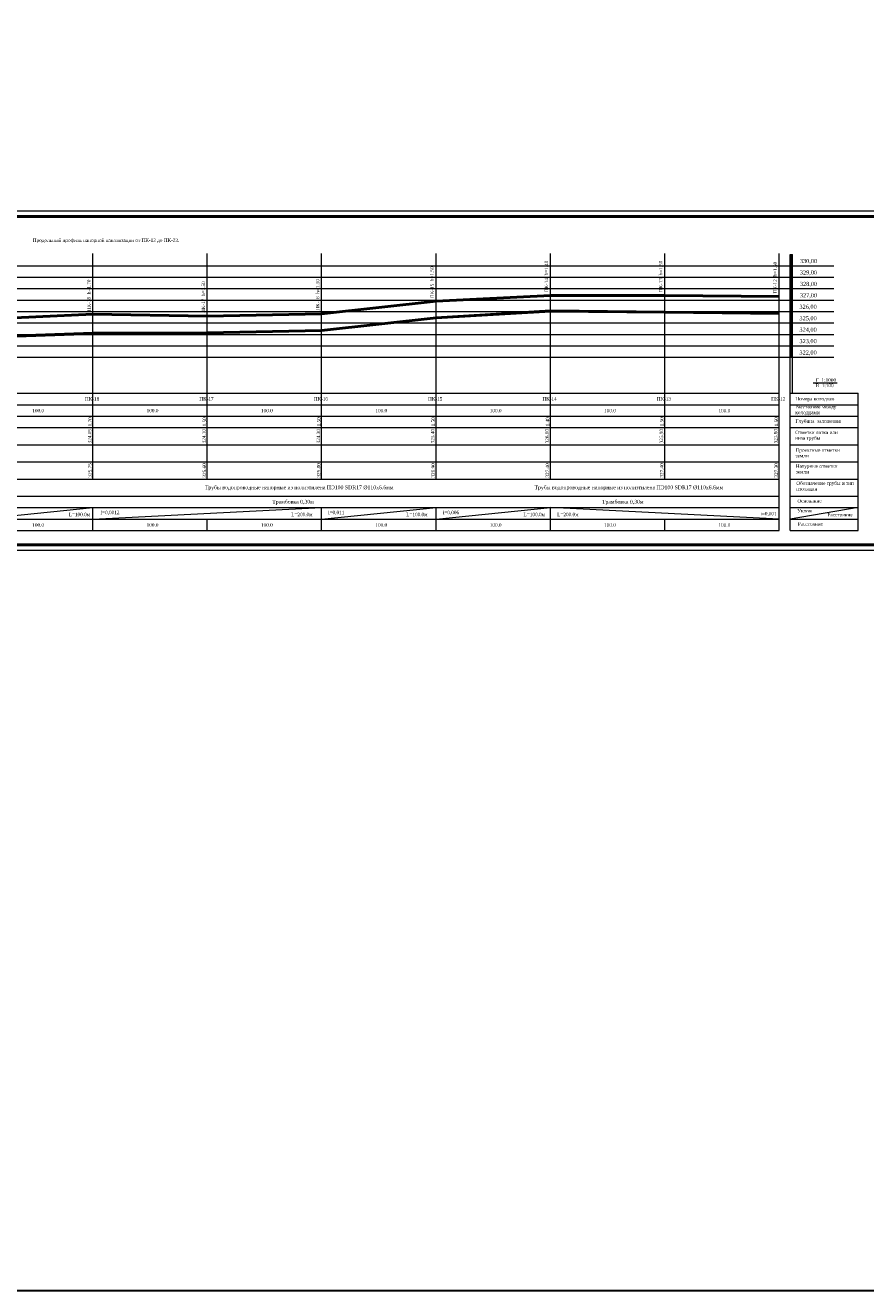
# Model space of a CAD drawing. Header units: metres. Extents: x 703769 to 722343, y 4313031 to 4317457.
# Tile 397 of 409: x 716088 to 716823, y 4313031 to 4314138. Entities that reach past the tile are written whole.
import ezdxf
from ezdxf.enums import TextEntityAlignment as Align

# ---------------------------------------------------------------- set-up
doc = ezdxf.new("R2010")
doc.units = ezdxf.units.M
doc.header["$LTSCALE"] = 0.5
for name, color, linetype, lineweight in [('0_Текст', 7, 'Continuous', 20), ('_0', 7, 'Continuous', 0), ('КАНАЛИЗ ТЕКСТ', 7, 'Continuous', 40), ('Слой размерная', 7, 'Continuous', 13)]:
    doc.layers.add(name, color=color, linetype=linetype, lineweight=lineweight)
doc.layers.add('CS_UNPLOTTED', color=171, linetype='Continuous', plot=False)
doc.styles.add('ISO_1.0', font='isocpeur.ttf')
doc.styles.get("Standard").update_dxf_attribs({"font": 'times.ttf'})
doc.styles.add('text Times 1-1', font='times.ttf', dxfattribs={"height": 3.3})
doc.styles.add('Times New Roman', font='times.ttf')

# ---------------------------------------------------------------- blocks, each defined once
blk = doc.blocks.new('*U287')
at = {"lineweight": 9}
for p, q in [((-20, -5), (-20, 292)), ((-20, 292), (1451, 292)), ((1451, 292), (1451, -5)), ((1451, -5), (-20, -5))]:
    blk.add_line(p, q, dxfattribs=at)
at = {"lineweight": 50}
for p, q in [((0, 0), (0, 287)), ((0, 287), (1446, 287)), ((1446, 287), (1446, 0)), ((0, 85), (-12, 85)), ((-12, 0), (-12, 85)), ((0, 60), (-12, 60)), ((0, 25), (-12, 25)), ((0, 0), (-12, 0)), ((1446, 0), (0, 0))]:
    blk.add_line(p, q, dxfattribs=at)
at = {"lineweight": 20}
blk.add_line((-7, 85), (-7, 0), dxfattribs=at)
at = {"layer": 'CS_UNPLOTTED'}
for p, q in [((1447, 288), (1446, 287)), ((-12, 0), (-14, -1))]:
    blk.add_line(p, q, dxfattribs=at)
at = {"layer": 'CS_UNPLOTTED', "color": 1}
for p, q in [((-20, 32.5), (-15, 32.5)), ((-20, 22.5), (-15, 22.5)), ((-20, 12.5), (-15, 12.5)), ((-20, 2.5), (-15, 2.5))]:
    blk.add_line(p, q, dxfattribs=at)
for centre in [(-17.7, 27.5), (-17.7, 7.5)]:
    blk.add_arc(centre, 5.67, 298.0574, 61.9426, dxfattribs=at)
at = {"layer": '0_Текст', "char_height": 2.5, "attachment_point": 5, "rotation": 90, "style": 'ISO_1.0'}
for s, insert, width in [('{\\fISOCPEUR|b0|i1|c204|p34;\\Q1;Взам. инв. №}', (-9.5, 72.5), 25), ('{\\fISOCPEUR|b0|i1|c204|p34;\\Q1;Подпись и дата}', (-9.5, 42.5), 35), ('{\\fISOCPEUR|b0|i1|c204|p34;\\Q1;Инв. № подл.}', (-9.5, 12.5), 25)]:
    blk.add_mtext(s, dxfattribs=dict(at, insert=insert, width=width))
at = {"layer": 'CS_UNPLOTTED', "color": 1, "char_height": 0.8, "width": 5, "attachment_point": 2, "style": 'ISO_1.0'}
for s, insert in [('Основная надпись \\Pи штампы', (-17.5, 32.5)), ('Формат листа', (-17.5, 12.5))]:
    blk.add_mtext(s, dxfattribs=dict(at, insert=insert))

msp = doc.modelspace()

# ---------------------------------------------------------------- linework, layer by layer
at = {"color": 1, "linetype": 'Continuous', "lineweight": 0}
for p, q in [((715608.706, 4313927.381), (716795.055, 4313927.381)), ((715608.706, 4313917.381), (716795.055, 4313917.381)), ((715608.705, 4313907.381), (716795.055, 4313907.381)), ((715608.705, 4313897.381), (716795.055, 4313897.381)), ((715608.705, 4313887.381), (716795.055, 4313887.381)), ((715608.704, 4313877.381), (716795.055, 4313877.381)), ((715608.704, 4313867.381), (716795.055, 4313867.381)), ((715608.704, 4313857.381), (716795.055, 4313857.381)), ((715608.703, 4313847.381), (716795.055, 4313847.381))]:
    msp.add_line(p, q, dxfattribs=at)
at = {"color": 5, "lineweight": 30}
msp.add_lwpolyline([(722343.195, 4313031.167), (703769.019, 4313031.167), (703769.019, 4317456.838), (722343.195, 4317456.838)], close=True, dxfattribs=at)
at = {"color": 1, "lineweight": 50}
msp.add_lwpolyline([(715647.094, 4313886.881), (715747.094, 4313879.881), (715847.094, 4313878.881), (715947.093, 4313880.381), (716047.093, 4313880.377), (716147.093, 4313884.881), (716247.092, 4313883.381), (716347.092, 4313885.381), (716447.092, 4313896.381), (716547.092, 4313901.381), (716647.092, 4313901.381), (716747.092, 4313900.381)], dxfattribs=at)
at = {"color": 7, "lineweight": 30}
for points in [[(715647.094, 4313872.881), (715747.094, 4313867.881), (715847.094, 4313866.881), (715947.093, 4313866.381), (716047.093, 4313865.377), (716147.093, 4313868.881), (716247.092, 4313869.381), (716347.092, 4313871.381), (716447.092, 4313882.381), (716547.092, 4313888.381), (716647.092, 4313887.381), (716747.092, 4313886.381)], [(715647.094, 4313871.881), (715747.094, 4313866.881), (715847.094, 4313865.881), (715947.093, 4313865.381), (716047.093, 4313864.377), (716147.093, 4313867.881), (716247.092, 4313868.381), (716347.092, 4313870.381), (716447.092, 4313881.381), (716547.092, 4313887.381), (716647.092, 4313886.381), (716747.092, 4313885.381)]]:
    msp.add_lwpolyline(points, dxfattribs=at)
at = {"layer": 'КАНАЛИЗ ТЕКСТ', "lineweight": 0}
for p, q in [((716147.088, 4313740.869), (716147.095, 4313938.109)), ((716247.087, 4313740.869), (716247.094, 4313938.105)), ((716347.087, 4313740.869), (716347.094, 4313938.102)), ((716447.087, 4313740.869), (716447.094, 4313938.102)), ((716547.086, 4313740.869), (716547.093, 4313938.102)), ((716647.086, 4313740.869), (716647.093, 4313938.102)), ((716747.084, 4313695.869), (716747.093, 4313938.098)), ((716756.67, 4313815.809), (716756.67, 4313937.318)), ((716756.67, 4313937.318), (716758.67, 4313937.318)), ((716756.67, 4313936.318), (716758.67, 4313936.318)), ((716756.67, 4313935.318), (716758.67, 4313935.318)), ((716756.67, 4313934.318), (716758.67, 4313934.318)), ((716758.67, 4313815.809), (716758.67, 4313937.318)), ((716756.67, 4313933.318), (716758.67, 4313933.318)), ((716756.67, 4313932.318), (716758.67, 4313932.318)), ((716756.67, 4313931.318), (716758.67, 4313931.318)), ((716756.67, 4313930.318), (716758.67, 4313930.318)), ((716756.67, 4313929.318), (716758.67, 4313929.318)), ((716756.67, 4313928.318), (716758.67, 4313928.318)), ((716756.67, 4313927.318), (716758.67, 4313927.318)), ((716756.67, 4313926.318), (716758.67, 4313926.318)), ((716756.67, 4313925.318), (716758.67, 4313925.318)), ((716756.67, 4313924.318), (716758.67, 4313924.318)), ((716756.67, 4313923.318), (716758.67, 4313923.318)), ((716756.67, 4313922.318), (716758.67, 4313922.318)), ((716756.67, 4313921.318), (716758.67, 4313921.318)), ((716756.67, 4313920.318), (716758.67, 4313920.318)), ((716756.67, 4313919.318), (716758.67, 4313919.318)), ((716756.67, 4313918.318), (716758.67, 4313918.318)), ((716756.67, 4313917.318), (716758.67, 4313917.318)), ((716756.67, 4313916.318), (716758.67, 4313916.318)), ((716756.67, 4313915.318), (716758.67, 4313915.318)), ((716756.67, 4313914.318), (716758.67, 4313914.318)), ((716756.67, 4313913.318), (716758.67, 4313913.318)), ((716756.67, 4313912.318), (716758.67, 4313912.318)), ((716756.67, 4313911.318), (716758.67, 4313911.318)), ((716756.67, 4313910.318), (716758.67, 4313910.318)), ((716756.67, 4313909.318), (716758.67, 4313909.318)), ((716756.67, 4313908.318), (716758.67, 4313908.318)), ((716756.67, 4313907.318), (716758.67, 4313907.318)), ((716756.67, 4313906.318), (716758.67, 4313906.318)), ((716756.67, 4313905.318), (716758.67, 4313905.318)), ((716756.67, 4313904.318), (716758.67, 4313904.318)), ((716756.67, 4313903.318), (716758.67, 4313903.318)), ((716756.67, 4313902.318), (716758.67, 4313902.318)), ((716756.67, 4313901.318), (716758.67, 4313901.318)), ((716756.67, 4313900.318), (716758.67, 4313900.318)), ((716756.67, 4313899.318), (716758.67, 4313899.318)), ((716756.67, 4313898.318), (716758.67, 4313898.318)), ((716756.67, 4313897.318), (716758.67, 4313897.318)), ((716756.67, 4313896.318), (716758.67, 4313896.318)), ((716756.67, 4313895.318), (716758.67, 4313895.318)), ((716756.67, 4313894.318), (716758.67, 4313894.318)), ((716756.67, 4313893.318), (716758.67, 4313893.318)), ((716756.67, 4313892.318), (716758.67, 4313892.318)), ((716756.67, 4313891.318), (716758.67, 4313891.318)), ((716756.67, 4313890.318), (716758.67, 4313890.318)), ((716756.67, 4313889.318), (716758.67, 4313889.318)), ((716756.67, 4313888.318), (716758.67, 4313888.318)), ((716756.67, 4313887.318), (716758.67, 4313887.318)), ((716756.67, 4313886.318), (716758.67, 4313886.318)), ((716756.67, 4313885.318), (716758.67, 4313885.318)), ((716756.67, 4313884.318), (716758.67, 4313884.318)), ((716756.67, 4313883.318), (716758.67, 4313883.318)), ((716756.67, 4313882.318), (716758.67, 4313882.318)), ((716756.67, 4313881.318), (716758.67, 4313881.318)), ((716756.67, 4313880.318), (716758.67, 4313880.318)), ((716756.67, 4313879.318), (716758.67, 4313879.318)), ((716756.67, 4313878.318), (716758.67, 4313878.318)), ((716756.67, 4313877.318), (716758.67, 4313877.318)), ((716756.67, 4313876.318), (716758.67, 4313876.318)), ((716756.67, 4313875.318), (716758.67, 4313875.318)), ((716756.67, 4313874.318), (716758.67, 4313874.318)), ((716756.67, 4313873.318), (716758.67, 4313873.318)), ((716756.67, 4313872.318), (716758.67, 4313872.318)), ((716756.67, 4313871.318), (716758.67, 4313871.318)), ((716756.67, 4313870.318), (716758.67, 4313870.318)), ((716756.67, 4313869.318), (716758.67, 4313869.318)), ((716756.67, 4313868.318), (716758.67, 4313868.318)), ((716756.67, 4313867.318), (716758.67, 4313867.318)), ((716756.67, 4313866.318), (716758.67, 4313866.318)), ((716756.67, 4313865.318), (716758.67, 4313865.318)), ((716756.67, 4313864.318), (716758.67, 4313864.318)), ((716756.67, 4313863.318), (716758.67, 4313863.318)), ((716756.67, 4313862.318), (716758.67, 4313862.318)), ((716756.67, 4313861.318), (716758.67, 4313861.318)), ((716756.67, 4313860.318), (716758.67, 4313860.318)), ((716756.67, 4313859.318), (716758.67, 4313859.318)), ((716756.67, 4313858.318), (716758.67, 4313858.318)), ((716756.67, 4313857.318), (716758.67, 4313857.318)), ((716756.67, 4313856.299), (716758.67, 4313856.299)), ((716756.67, 4313855.299), (716758.67, 4313855.299)), ((716756.67, 4313854.299), (716758.67, 4313854.299)), ((716756.67, 4313853.299), (716758.67, 4313853.299)), ((716756.67, 4313852.299), (716758.67, 4313852.299)), ((716756.67, 4313851.299), (716758.67, 4313851.299)), ((716756.67, 4313850.299), (716758.67, 4313850.299)), ((716756.67, 4313849.299), (716758.67, 4313849.299)), ((716756.67, 4313848.299), (716758.67, 4313848.299)), ((716756.67, 4313847.299), (716758.67, 4313847.299)), ((716776.788, 4313824.877), (716797.786, 4313824.877)), ((715647.092, 4313815.882), (716747.088, 4313815.882)), ((716756.681, 4313815.869), (716816.235, 4313815.869)), ((716756.681, 4313695.869), (716756.681, 4313815.869)), ((716816.235, 4313695.869), (716816.235, 4313815.869)), ((715647.092, 4313805.869), (716747.088, 4313805.869)), ((716756.681, 4313805.869), (716816.235, 4313805.869)), ((715647.091, 4313795.869), (716747.088, 4313795.869)), ((716756.681, 4313795.869), (716816.235, 4313795.869)), ((715647.091, 4313785.869), (716747.087, 4313785.869)), ((716756.681, 4313785.869), (716816.235, 4313785.869)), ((715647.09, 4313770.869), (716747.087, 4313770.869)), ((716756.681, 4313770.869), (716816.235, 4313770.869)), ((715647.09, 4313755.869), (716747.086, 4313755.869)), ((716756.681, 4313755.869), (716816.235, 4313755.869)), ((715647.089, 4313740.869), (716747.086, 4313740.869)), ((716756.681, 4313740.869), (716816.235, 4313740.869)), ((715647.089, 4313725.869), (716747.085, 4313725.869)), ((716756.681, 4313725.869), (716816.235, 4313725.869)), ((715647.088, 4313715.869), (716747.085, 4313715.869)), ((716147.086, 4313695.88), (716147.087, 4313715.869)), ((716347.085, 4313695.873), (716347.086, 4313715.869)), ((716447.085, 4313695.873), (716447.086, 4313715.869)), ((716547.085, 4313695.873), (716547.085, 4313715.869)), ((716756.681, 4313715.869), (716816.235, 4313715.869)), ((716816.235, 4313715.869), (716756.687, 4313705.869)), ((715647.088, 4313705.869), (716747.085, 4313705.869)), ((716247.086, 4313695.876), (716247.086, 4313705.869)), ((716647.084, 4313695.873), (716647.085, 4313705.869)), ((716745.234, 4313705.9), (716747.085, 4313705.892)), ((716756.681, 4313705.869), (716816.235, 4313705.869)), ((715647.088, 4313695.869), (716747.085, 4313695.869)), ((716756.681, 4313695.869), (716816.235, 4313695.869))]:
    msp.add_line(p, q, dxfattribs=at)
at = {"layer": 'КАНАЛИЗ ТЕКСТ', "lineweight": 0, "flags": 128}
for points in [[(715747.088, 4313715.869), (716047.087, 4313705.869), (716147.087, 4313715.869)], [(716147.087, 4313705.869), (716347.086, 4313715.869)], [(716347.086, 4313705.869), (716447.086, 4313715.869)], [(716447.086, 4313705.869), (716547.085, 4313715.869)], [(716747.085, 4313705.869), (716547.085, 4313715.869)]]:
    msp.add_lwpolyline(points, dxfattribs=at)

# ---------------------------------------------------------------- block references
at = {"layer": '_0', "color": 7, "lineweight": 30, "ltscale": 500}
msp.add_blockref('*U287', (715568.374, 4313683.456), dxfattribs=at)

# ---------------------------------------------------------------- texts
at = {"style": 'text Times 1-1'}
for s, p in [('1.70', (716144.613, 4313790.889)), ('1.50', (716244.613, 4313790.885)), ('1.50', (716344.613, 4313790.881)), ('1.50', (716444.612, 4313790.878)), ('1.40', (716544.612, 4313790.874)), ('1.50', (716644.612, 4313790.923)), ('1.50', (716744.612, 4313790.923))]:
    msp.add_text(s, height=3, rotation=90, dxfattribs=at).set_placement(p, align=Align.MIDDLE)
for s, p in [('324.05', (716144.199, 4313778.327)), ('324.10', (716244.198, 4313778.323)), ('324.30', (716344.198, 4313778.32)), ('325.40', (716444.198, 4313778.316)), ('326.00', (716544.197, 4313778.313)), ('325.90', (716644.197, 4313778.309)), ('325.80', (716744.197, 4313778.305))]:
    msp.add_text(s, height=3, rotation=90, dxfattribs=at).set_placement(p, align=Align.MIDDLE_CENTER)
at = {"color": 1, "style": 'Times New Roman'}
for s, p in [('325.75', (716144.486, 4313748.421)), ('325.60', (716244.486, 4313748.421)), ('325.80', (716344.485, 4313748.425)), ('326.90', (716444.485, 4313748.421)), ('327.40', (716544.485, 4313748.421)), ('327.40', (716644.484, 4313748.421)), ('327.30', (716744.484, 4313748.421))]:
    msp.add_text(s, height=3, rotation=90, dxfattribs=at).set_placement(p, align=Align.MIDDLE_CENTER)
at = {"style": 'text Times 1-1'}
for s, p in [('i=0,0012', (716162.086, 4313711.637)), ('i=0,011', (716359.871, 4313711.637)), ('i=0,006', (716460.208, 4313711.637)), ('i=0,001', (716737.849, 4313710.615))]:
    msp.add_text(s, height=3, dxfattribs=at).set_placement(p, align=Align.MIDDLE_CENTER)
at = {"linetype": 'Continuous', "lineweight": 20, "ltscale": 100, "insert": (716093.11, 4313951.191), "char_height": 3, "width": 158.97709, "attachment_point": 1, "style": 'Times New Roman'}
msp.add_mtext('\\pxi0.46573;Продольный профиль напорной канализации от ПК-12 до ПК-23.', dxfattribs=at)
at = {"char_height": 2.5, "attachment_point": 3, "style": 'Times New Roman'}
for s, insert in [('\\pxi-2.30744;{\\H1.2x;ПК-18}', (716152.617, 4313812.462)), ('\\pxi-2.30744;{\\H1.2x;ПК-17}', (716252.617, 4313812.459)), ('\\pxi-2.30744;{\\H1.2x;ПК-16}', (716352.616, 4313812.459)), ('\\pxi-2.30744;{\\H1.2x;ПК-15}', (716452.616, 4313812.459)), ('\\pxi-2.30744;{\\H1.2x;ПК-14}', (716552.616, 4313812.459)), ('\\pxi-2.30744;{\\H1.2x;ПК-13}', (716652.615, 4313812.459)), ('\\pxi-2.30744;{\\H1.2x;ПК-12}', (716752.615, 4313812.455))]:
    msp.add_mtext(s, dxfattribs=dict(at, insert=insert))
at = {"char_height": 3, "attachment_point": 5}
for s, insert, width, style in [('100.0', (716099.22, 4313800.653), 7.62409, 'Times New Roman'), ('100.0', (716199.219, 4313800.66), 7.62409, 'Times New Roman'), ('100.0', (716299.219, 4313800.657), 7.62409, 'Times New Roman'), ('100.0', (716399.219, 4313800.653), 7.62409, 'Times New Roman'), ('100.0', (716499.218, 4313800.653), 7.62409, 'Times New Roman'), ('100.0', (716599.218, 4313800.653), 7.62409, 'Times New Roman'), ('100.0', (716699.218, 4313800.653), 7.62409, 'Times New Roman'), ('100.0', (716099.22, 4313700.653), 7.62409, 'Times New Roman'), ('L=100.0м', (716135.283, 4313709.826), 17.90671, 'text Times 1-1'), ('100.0', (716199.219, 4313700.66), 7.62409, 'Times New Roman'), ('100.0', (716299.219, 4313700.657), 7.62409, 'Times New Roman'), ('L=200.0м', (716329.826, 4313709.826), 17.90671, 'text Times 1-1'), ('100.0', (716399.219, 4313700.653), 7.62409, 'Times New Roman'), ('L=100.0м', (716430.358, 4313709.826), 17.90671, 'text Times 1-1'), ('100.0', (716499.218, 4313700.653), 7.62409, 'Times New Roman'), ('L=100.0м', (716533.015, 4313709.826), 17.90671, 'text Times 1-1'), ('L=200.0м', (716562.364, 4313709.826), 17.90671, 'text Times 1-1'), ('100.0', (716599.218, 4313700.653), 7.62409, 'Times New Roman'), ('100.0', (716699.218, 4313700.653), 7.62409, 'Times New Roman')]:
    msp.add_mtext(s, dxfattribs=dict(at, insert=insert, width=width, style=style))
at = {"layer": 'КАНАЛИЗ ТЕКСТ', "lineweight": 0, "width": 60, "attachment_point": 1, "style": 'Times New Roman'}
for s, insert, char_height in [('\\P{\\H1.2x;  330,00}', (716762.491, 4313938.273), 3), ('\\P{\\H1.2x;329,00}', (716765.218, 4313928.273), 3), ('\\P{\\H1.2x;  328,00}', (716762.491, 4313918.273), 3), ('\\P{\\H1.2x;  327,00}', (716762.491, 4313908.273), 3), ('\\P{\\H1.2x;  326,00}', (716762.145, 4313898.273), 3), ('\\P{\\H1.2x;  325,00}', (716762.143, 4313888.273), 3), ('\\P{\\H1.2x;  324,00}', (716762.145, 4313878.273), 3), ('\\P{\\H1.2x;  323,00}', (716762.145, 4313868.273), 3), ('\\P{\\H1.2x;  322,00}', (716762.143, 4313858.273), 3), ('\\P{\\H1.2x;  \\fTimes New Roman|b0|i0|c204|p18;В  1:100}', (716776.691, 4313828.365), 2.5)]:
    msp.add_mtext(s, dxfattribs=dict(at, insert=insert, char_height=char_height))
at = {"layer": 'КАНАЛИЗ ТЕКСТ', "lineweight": 0}
for s, insert, char_height, width, attachment_point in [('\\P{\\H1.2x;  Г  1:1000}', (716776.966, 4313833.07), 2.5, 60, 1), ('\\pt2.5;{\\fTimes New Roman|b0|i0|c204|p18;\\H1.2x;Расстояние между\\Pколодцами}', (716761.297, 4313801.128), 2.5, 39.09205, 4), ('{\\fTimes New Roman|b0|i0|c204|p18;\\H1.2x;Номера колодцев}', (716761.337, 4313810.61), 2.5, 60, 4), ('{\\fTimes New Roman|b0|i0|c204|p18;\\H1.2x;Глубина  заложения}', (716761.465, 4313792.997), 2.5, 60, 1), ('\\P{\\fTimes New Roman|b0|i0|c204|p18;\\H1.2x;Отметки лотка или \\Pниза трубы}', (716761.188, 4313787.327), 2.5, 60, 1), ('{\\fTimes New Roman|b0|i0|c204|p18;\\H1.2x;Проектные отметки \\Pземли}', (716761.489, 4313763.688), 2.5, 37.40712, 4), ('{\\fTimes New Roman|b0|i0|c204|p18;\\H1.2x;Натурные отметки\\Pземли}', (716761.678, 4313749.632), 2.5, 60, 4), ('{\\fTimes New Roman|b0|i0|c204|p18;\\H1.2x;Обозначение трубы и тип изоляции }', (716762.146, 4313734.289), 2.5, 60, 4), ('\\P  {\\fTimes New Roman|b0|i0|c204|p18;\\H1.2x;Уклон}', (716761.09, 4313718.803), 2.5, 60, 1), ('{\\fTimes New Roman|b0|i0|c204|p18;\\PОснование}', (716763.075, 4313728.22), 3, 60, 1), ('\\P{\\fTimes New Roman|b0|i0|c204|p18;\\H1.2x;Расстояние}', (716763.447, 4313707.283), 2.5, 60, 1), ('\\P{\\fTimes New Roman|b0|i0|c204|p18;\\H1.2x;Расстояние}', (716789.4, 4313715.271), 2.5, 60, 1)]:
    msp.add_mtext(s, dxfattribs=dict(at, insert=insert, char_height=char_height, width=width, attachment_point=attachment_point))
at = {"layer": 'Слой размерная', "color": 0, "char_height": 3, "width": 29.51288, "attachment_point": 1, "rotation": 90}
for s, insert in [('ПК-15  h=1.50', (716442.079, 4313899.102)), ('ПК-14  h=1.40', (716542.079, 4313904.102)), ('ПК-13  h=1.50', (716642.079, 4313904.098)), ('ПК-12  h=1.50', (716742.078, 4313903.102)), ('ПК-18  h=1.70', (716142.08, 4313887.602)), ('ПК-16  h=1.50', (716342.079, 4313888.102)), ('ПК-17  h=1.50', (716242.079, 4313886.102))]:
    msp.add_mtext(s, dxfattribs=dict(at, insert=insert))
at = {"layer": 'Слой размерная', "color": 0, "char_height": 3.3, "attachment_point": 5, "style": 'Times New Roman'}
for s, insert, width in [('{\\C256;Трубы водопроводные напорные из полиэтилена ПЭ100 SDR17 %%C110x6.6мм}', (716327.418, 4313733.038), 265.86422), ('{\\C256;Трубы водопроводные напорные из полиэтилена ПЭ100 SDR17 %%C110x6.6мм}', (716615.723, 4313733.038), 265.86422), ('{\\fTimes New Roman|b0|i0|c204|p18;\\C256;Трамбовка 0,30м}', (716322.091, 4313720.468), 259.49154), ('{\\fTimes New Roman|b0|i0|c204|p18;\\C256;Трамбовка 0,30м}', (716610.396, 4313720.468), 259.49154)]:
    msp.add_mtext(s, dxfattribs=dict(at, insert=insert, width=width))

doc.saveas('drawing.dxf')
